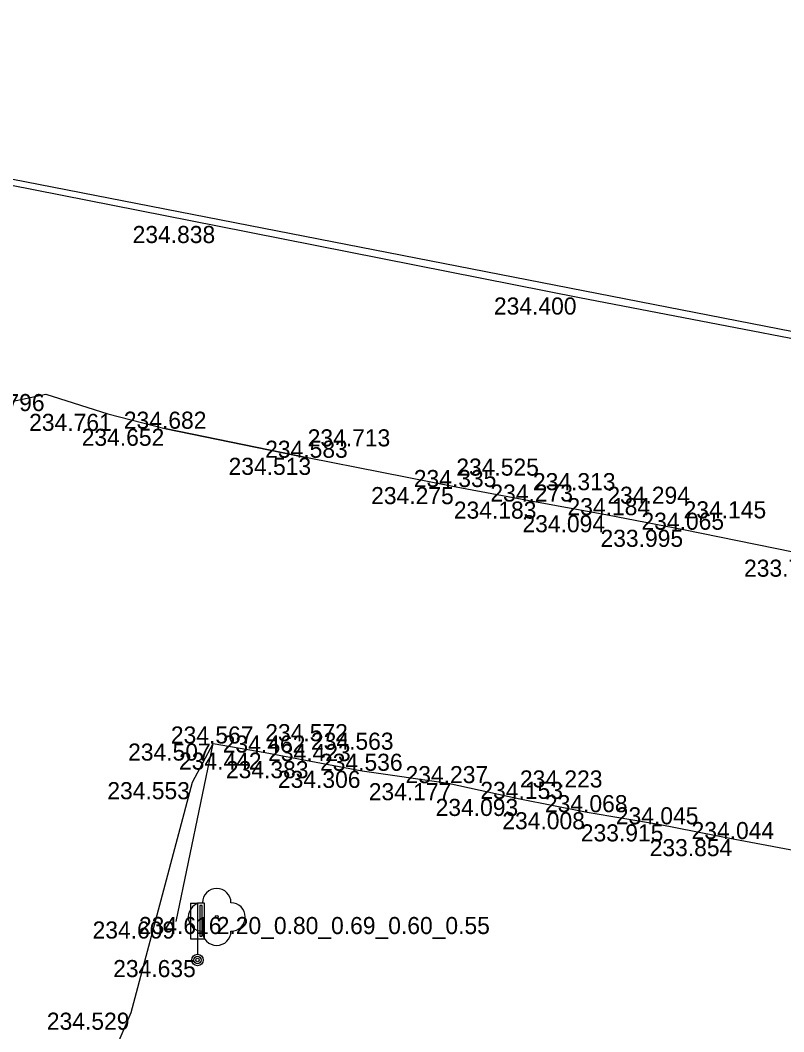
# Model space of a CAD drawing. Extents: x -599516 to -599132, y -1163668 to -1163119.
# Drawn here: x -599500.77 to -599487.37, y -1163139.36 to -1163121.59 of the extents above; entities that cross this region are included whole.
import ezdxf

# ---------------------------------------------------------------- set-up
doc = ezdxf.new("R2010")
doc.units = 0
for name, color, linetype in [('_ZEMERENI OBLAST', 7, 'Continuous'), ('Bod-oznac1', 7, 'Continuous'), ('Bod-oznac2', 7, 'Continuous'), ('Bod-oznac3', 7, 'Continuous'), ('Bod-vyska1', 7, 'Continuous'), ('Bod-vyska2', 7, 'Continuous'), ('Bod-vyska3', 7, 'Continuous'), ('Z_cela-hrobu-dolni-linie', 7, 'Continuous'), ('Z_cela-hrobu-horni-linie', 7, 'Continuous'), ('Z_komunikace', 7, 'Continuous'), ('Z_obvod-kmene-spodek-ve-vysce1_2m', 7, 'Continuous'), ('Z_stromy-kere', 7, 'Continuous'), ('Z_zdi-ohradni', 7, 'Continuous'), ('Z_znacky-ostatni-orientacni-sloupek', 7, 'Continuous')]:
    doc.layers.add(name, color=color, linetype=linetype)

msp = doc.modelspace()

# ---------------------------------------------------------------- linework, layer by layer
at = {"layer": '_ZEMERENI OBLAST'}
msp.add_lwpolyline([(-599246.21, -1163173.61), (-599310.76, -1163161.2), (-599382.471, -1163147.382), (-599418.511, -1163140.298), (-599415.805, -1163126.425), (-599441.73, -1163121.594), (-599445.004, -1163135.25), (-599483.712, -1163127.751), (-599506.25, -1163123.345), (-599510.771, -1163146.476), (-599502.636, -1163301.975), (-599510.038, -1163302.355), (-599510.12, -1163309.17), (-599515.16, -1163309.664), (-599511.204, -1163380.278), (-599506.35, -1163380.56), (-599506.01, -1163391.1), (-599497.946, -1163390.674), (-599491.96, -1163502.01)], dxfattribs=at)
at = {"layer": 'Bod-oznac1'}
for p, q in [((-599497.307, -1163125.207), (-599497.307, -1163125.207)), ((-599490.955, -1163126.463), (-599490.955, -1163126.463)), ((-599500.324, -1163128.158), (-599500.324, -1163128.158)), ((-599499.238, -1163128.506), (-599499.238, -1163128.506)), ((-599498.213, -1163128.768), (-599498.213, -1163128.768)), ((-599495.726, -1163129.278), (-599495.726, -1163129.278)), ((-599493.116, -1163129.792), (-599493.116, -1163129.792)), ((-599491.77, -1163130.047), (-599491.77, -1163130.047)), ((-599490.463, -1163130.286), (-599490.463, -1163130.286)), ((-599489.124, -1163130.542), (-599489.124, -1163130.542)), ((-599497.386, -1163134.296), (-599497.386, -1163134.296)), ((-599496.471, -1163134.455), (-599496.471, -1163134.455)), ((-599495.668, -1163134.605), (-599495.668, -1163134.605)), ((-599494.768, -1163134.775), (-599494.768, -1163134.775)), ((-599497.751, -1163134.974), (-599497.751, -1163134.974)), ((-599493.26, -1163134.992), (-599493.26, -1163134.992)), ((-599491.999, -1163135.268), (-599491.999, -1163135.268)), ((-599490.819, -1163135.502), (-599490.819, -1163135.502)), ((-599489.563, -1163135.715), (-599489.563, -1163135.715)), ((-599488.227, -1163135.974), (-599488.227, -1163135.974)), ((-599498.035, -1163137.421), (-599498.035, -1163137.421)), ((-599497.323, -1163137.342), (-599497.323, -1163137.342)), ((-599497.66, -1163138.098), (-599497.66, -1163138.098)), ((-599498.824, -1163139.022), (-599498.824, -1163139.022))]:
    msp.add_line(p, q, dxfattribs=at)
at = {"layer": 'Bod-oznac2'}
for p, q in [((-599498.213, -1163128.768), (-599498.213, -1163128.768)), ((-599495.726, -1163129.278), (-599495.726, -1163129.278)), ((-599493.116, -1163129.792), (-599493.116, -1163129.792)), ((-599491.77, -1163130.047), (-599491.77, -1163130.047)), ((-599490.463, -1163130.286), (-599490.463, -1163130.286)), ((-599489.124, -1163130.542), (-599489.124, -1163130.542)), ((-599497.386, -1163134.296), (-599497.386, -1163134.296)), ((-599496.471, -1163134.455), (-599496.471, -1163134.455)), ((-599495.668, -1163134.605), (-599495.668, -1163134.605)), ((-599494.768, -1163134.775), (-599494.768, -1163134.775)), ((-599493.26, -1163134.992), (-599493.26, -1163134.992)), ((-599491.999, -1163135.268), (-599491.999, -1163135.268)), ((-599490.819, -1163135.502), (-599490.819, -1163135.502)), ((-599489.563, -1163135.715), (-599489.563, -1163135.715)), ((-599488.227, -1163135.974), (-599488.227, -1163135.974))]:
    msp.add_line(p, q, dxfattribs=at)
at = {"layer": 'Bod-oznac3'}
for p, q in [((-599495.726, -1163129.278), (-599495.726, -1163129.278)), ((-599493.116, -1163129.792), (-599493.116, -1163129.792)), ((-599491.77, -1163130.047), (-599491.77, -1163130.047)), ((-599490.463, -1163130.286), (-599490.463, -1163130.286)), ((-599489.124, -1163130.542), (-599489.124, -1163130.542)), ((-599496.471, -1163134.455), (-599496.471, -1163134.455)), ((-599495.668, -1163134.605), (-599495.668, -1163134.605)), ((-599491.999, -1163135.268), (-599491.999, -1163135.268))]:
    msp.add_line(p, q, dxfattribs=at)
at = {"layer": 'Z_cela-hrobu-dolni-linie'}
msp.add_line((-599498.035, -1163137.421), (-599497.386, -1163134.296), dxfattribs=at)
at = {"layer": 'Z_cela-hrobu-horni-linie'}
for points in [[(-599478.758, -1163132.624), (-599481.366, -1163132.092), (-599481.366, -1163132.092), (-599482.593, -1163131.877), (-599482.593, -1163131.877), (-599485.279, -1163131.292), (-599485.279, -1163131.292), (-599486.568, -1163131.067), (-599486.568, -1163131.067), (-599489.124, -1163130.542), (-599489.124, -1163130.542), (-599490.463, -1163130.286), (-599490.463, -1163130.286), (-599491.77, -1163130.047), (-599491.77, -1163130.047), (-599493.116, -1163129.792), (-599493.116, -1163129.792), (-599495.726, -1163129.278), (-599495.726, -1163129.278), (-599498.213, -1163128.768)], [(-599498.035, -1163137.421), (-599497.386, -1163134.296), (-599496.471, -1163134.455), (-599496.471, -1163134.455), (-599495.668, -1163134.605), (-599495.668, -1163134.605), (-599494.768, -1163134.775)], [(-599493.26, -1163134.992), (-599491.999, -1163135.268), (-599491.999, -1163135.268), (-599490.819, -1163135.502), (-599489.563, -1163135.715), (-599488.227, -1163135.974), (-599485.544, -1163136.479), (-599485.544, -1163136.479), (-599483.11, -1163136.985), (-599481.642, -1163137.21), (-599481.642, -1163137.21), (-599480.36, -1163137.457), (-599480.36, -1163137.457), (-599479.06, -1163137.733), (-599479.06, -1163137.733), (-599477.728, -1163137.968), (-599477.728, -1163137.968), (-599475.111, -1163138.321)]]:
    msp.add_lwpolyline(points, dxfattribs=at)
at = {"layer": 'Z_komunikace'}
msp.add_line((-599497.386, -1163134.296), (-599496.471, -1163134.455), dxfattribs=at)
for points in [[(-599501.258, -1163128.36), (-599500.324, -1163128.158), (-599499.238, -1163128.506), (-599498.213, -1163128.768), (-599495.726, -1163129.278)], [(-599472.276, -1163133.77), (-599474.675, -1163133.29), (-599475.999, -1163133.032), (-599476.509, -1163133.063), (-599476.548, -1163133.289), (-599477.916, -1163133.033), (-599477.892, -1163132.869), (-599478.758, -1163132.624), (-599481.366, -1163132.092), (-599482.593, -1163131.877), (-599485.279, -1163131.292), (-599486.568, -1163131.067), (-599489.124, -1163130.542), (-599490.463, -1163130.286), (-599491.77, -1163130.047), (-599493.116, -1163129.792), (-599495.726, -1163129.278)], [(-599486.693, -1163144.457), (-599487.663, -1163144.733), (-599487.764, -1163145.343), (-599489.022, -1163145.143), (-599489.647, -1163143.392), (-599490.743, -1163143.203), (-599492.017, -1163142.972), (-599494.685, -1163142.486), (-599496.672, -1163142.071), (-599497.726, -1163142.184), (-599498.882, -1163141.635), (-599499.407, -1163140.373), (-599498.824, -1163139.022), (-599497.751, -1163134.974), (-599497.386, -1163134.296)], [(-599496.471, -1163134.455), (-599495.668, -1163134.605), (-599494.768, -1163134.775), (-599493.26, -1163134.992), (-599491.999, -1163135.268), (-599490.819, -1163135.502), (-599489.563, -1163135.715), (-599488.227, -1163135.974), (-599485.544, -1163136.479), (-599483.056, -1163136.696), (-599481.724, -1163136.972), (-599481.642, -1163137.21), (-599480.36, -1163137.457), (-599479.06, -1163137.733), (-599477.728, -1163137.968), (-599475.111, -1163138.321)]]:
    msp.add_lwpolyline(points, dxfattribs=at)
at = {"layer": 'Z_stromy-kere'}
msp.add_circle((-599497.323, -1163137.342), 0.025, dxfattribs=at)
for centre, start, end in [((-599497.323, -1163137.092), 0, 180), ((-599497.573, -1163137.342), 90, 270), ((-599497.073, -1163137.342), 270, 90), ((-599497.323, -1163137.592), 180, 0)]:
    msp.add_arc(centre, 0.25, start, end, dxfattribs=at)
at = {"layer": 'Z_zdi-ohradni'}
msp.add_lwpolyline([(-599505.31, -1163127.1), (-599505.34, -1163127.084), (-599505.283, -1163126.831), (-599505.275, -1163126.779), (-599504.637, -1163123.757), (-599497.307, -1163125.207), (-599490.955, -1163126.463), (-599484.381, -1163127.728), (-599477.98, -1163128.961), (-599471.642, -1163130.139), (-599463.763, -1163131.675), (-599455.824, -1163133.226), (-599451.77, -1163133.983)], dxfattribs=at)
at = {"layer": 'Z_znacky-ostatni-orientacni-sloupek'}
for p, q in [((-599497.785, -1163137.098), (-599497.785, -1163137.723)), ((-599497.785, -1163137.098), (-599497.66, -1163137.098)), ((-599497.785, -1163137.723), (-599497.66, -1163137.723)), ((-599497.66, -1163137.723), (-599497.66, -1163137.998))]:
    msp.add_line(p, q, dxfattribs=at)
for points in [[(-599497.66, -1163137.723), (-599497.535, -1163137.723), (-599497.535, -1163137.098), (-599497.66, -1163137.098)], [(-599497.618, -1163137.681), (-599497.578, -1163137.681), (-599497.578, -1163137.14), (-599497.618, -1163137.14)]]:
    msp.add_lwpolyline(points, close=True, dxfattribs=at)
for radius in [0.1, 0.065, 0.03]:
    msp.add_circle((-599497.66, -1163138.098), radius, dxfattribs=at)

# ---------------------------------------------------------------- texts
at = {"layer": 'Bod-vyska1'}
for s, p in [('234.838', (-599498.8, -1163125.507)), ('234.400', (-599492.455, -1163126.763)), ('234.796', (-599501.796, -1163128.458)), ('234.761', (-599500.617, -1163128.806)), ('234.652', (-599499.694, -1163129.068)), ('234.513', (-599497.115, -1163129.578)), ('234.275', (-599494.611, -1163130.092)), ('234.183', (-599493.159, -1163130.347)), ('234.094', (-599491.954, -1163130.586)), ('233.995', (-599490.583, -1163130.842)), ('233.743', (-599488.063, -1163131.367)), ('234.507', (-599498.879, -1163134.596)), ('234.442', (-599497.986, -1163134.755)), ('234.383', (-599497.161, -1163134.905)), ('234.306', (-599496.248, -1163135.075)), ('234.553', (-599499.244, -1163135.274)), ('234.177', (-599494.653, -1163135.292)), ('234.093', (-599493.479, -1163135.568)), ('234.008', (-599492.308, -1163135.802)), ('233.915', (-599490.929, -1163136.015)), ('233.854', (-599489.72, -1163136.274)), ('234.609', (-599499.503, -1163137.721)), ('234.616', (-599498.689, -1163137.642)), ('234.635', (-599499.141, -1163138.398)), ('234.529', (-599500.306, -1163139.322))]:
    msp.add_text(s, height=0.3, dxfattribs=at).set_placement(p)
at = {"layer": 'Bod-vyska2'}
for s, p in [('234.682', (-599498.954, -1163128.768)), ('234.583', (-599496.472, -1163129.278)), ('234.335', (-599493.862, -1163129.792)), ('234.273', (-599492.517, -1163130.047)), ('234.184', (-599491.163, -1163130.286)), ('234.065', (-599489.864, -1163130.542)), ('234.567', (-599498.128, -1163134.296)), ('234.462', (-599497.217, -1163134.455)), ('234.423', (-599496.42, -1163134.605)), ('234.536', (-599495.509, -1163134.775)), ('234.237', (-599494.007, -1163134.992)), ('234.153', (-599492.693, -1163135.268)), ('234.068', (-599491.559, -1163135.502)), ('234.045', (-599490.314, -1163135.715)), ('234.044', (-599488.984, -1163135.974))]:
    msp.add_text(s, height=0.3, dxfattribs=at).set_placement(p)
at = {"layer": 'Bod-vyska3'}
for s, p in [('234.713', (-599495.726, -1163129.078)), ('234.525', (-599493.116, -1163129.592)), ('234.313', (-599491.77, -1163129.847)), ('234.294', (-599490.463, -1163130.086)), ('234.145', (-599489.124, -1163130.342)), ('234.572', (-599496.471, -1163134.255)), ('234.563', (-599495.668, -1163134.405)), ('234.223', (-599491.999, -1163135.068))]:
    msp.add_text(s, height=0.3, dxfattribs=at).set_placement(p)
at = {"layer": 'Z_obvod-kmene-spodek-ve-vysce1_2m'}
msp.add_text('2.20_0.80_0.69_0.60_0.55', height=0.3, dxfattribs=at).set_placement((-599497.323, -1163137.642))

doc.saveas('drawing.dxf')
